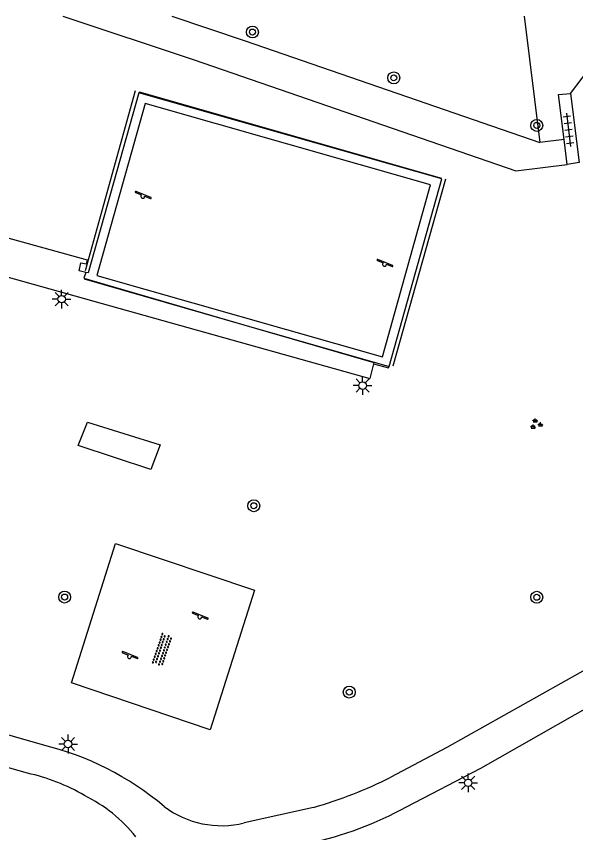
# Model space of a CAD drawing. Extents: x 137999 to 141000, y 397500 to 400501.
# Drawn here: x 138438.6 to 138476, y 400445.4 to 400500 of the extents above; entities that cross this region are included whole.
import ezdxf

# ---------------------------------------------------------------- set-up
doc = ezdxf.new("R2010")
doc.units = 0
for name, color, linetype in [('gg-afsc-hekwerk', 7, 'Continuous'), ('gg-knt-verharding', 7, 'Continuous'), ('gt-grn-groengrens', 7, 'Continuous'), ('gt-symb-boom', 7, 'Continuous'), ('gt-symb-groenvak', 7, 'Continuous'), ('gt-symb-lichtmast', 7, 'Continuous'), ('gt-symb-overige verharding', 7, 'Continuous'), ('gt-symb-speelvoorziening', 7, 'Continuous'), ('gt-symb-tegel verharding', 7, 'Continuous')]:
    doc.layers.add(name, color=color, linetype=linetype)

# ---------------------------------------------------------------- blocks, each defined once
blk = doc.blocks.new('gt0-BOOM')
at = {"layer": 'gt-symb-boom'}
for radius in [0.4, 0.2]:
    blk.add_circle((0, 0), radius, dxfattribs=at)
blk = doc.blocks.new('gt0-SV')
at = {"layer": 'gt-symb-speelvoorziening'}
for p, q in [((-0.477, 0.255), (-0.08, 0.096)), ((0.542, -0.076), (-0.449, 0.324)), ((0.125, 0.014), (0.515, -0.143))]:
    blk.add_line(p, q, dxfattribs=at)
for centre, radius, start, end in [((-0.466, 0.291), 0.0369, 63.6251, 252.6602), ((-0.002, -0.005), 0.128, 127.6866, 8.5986), ((0.531, -0.111), 0.0363, 243.5085, 72.5436)]:
    blk.add_arc(centre, radius, start, end, dxfattribs=at)
blk = doc.blocks.new('gt0-TEG1')
at = {"layer": 'gt-symb-tegel verharding'}
for p, q in [((-1.125, 0), (1.125, 0)), ((-0.9, -0.25), (-0.9, 0.25)), ((-0.45, -0.25), (-0.45, 0.25)), ((0, -0.25), (0, 0.25)), ((0.45, -0.25), (0.45, 0.25)), ((0.9, -0.25), (0.9, 0.25))]:
    blk.add_line(p, q, dxfattribs=at)
blk = doc.blocks.new('gt0-GRVAK')
at = {"layer": 'gt-symb-groenvak'}
for p, q in [((-0.11, 0.189), (-0.228, 0.24)), ((-0.182, 0.153), (0.088, 0.153)), ((-0.091, 0.211), (-0.156, 0.322)), ((-0.047, 0.214), (-0.047, 0.393)), ((-0.004, 0.211), (0.061, 0.322)), ((0.015, 0.189), (0.133, 0.24)), ((0.262, -0.052), (0.197, 0.059)), ((0.305, -0.049), (0.305, 0.13)), ((0.349, -0.052), (0.414, 0.059)), ((-0.245, -0.228), (-0.363, -0.177)), ((-0.318, -0.264), (-0.047, -0.264)), ((-0.226, -0.206), (-0.291, -0.095)), ((-0.183, -0.203), (-0.183, -0.024)), ((-0.139, -0.206), (-0.074, -0.095)), ((-0.12, -0.228), (-0.002, -0.177)), ((0.243, -0.074), (0.125, -0.023)), ((0.17, -0.11), (0.441, -0.11)), ((0.368, -0.074), (0.486, -0.023))]:
    blk.add_line(p, q, dxfattribs=at)
blk = doc.blocks.new('gt0-LMAST')
at = {"layer": 'gt-symb-lichtmast'}
for p, q in [((-0.005, 0.246), (-0.005, 0.621)), ((-0.182, 0.173), (-0.447, 0.438)), ((0.172, 0.173), (0.437, 0.438)), ((-0.255, -0.004), (-0.63, -0.004)), ((-0.182, -0.181), (-0.447, -0.446)), ((-0.005, -0.254), (-0.005, -0.629)), ((0.437, -0.446), (0.172, -0.181)), ((0.245, -0.004), (0.62, -0.004))]:
    blk.add_line(p, q, dxfattribs=at)
blk.add_circle((-0.005, -0.004), 0.25, dxfattribs=at)
blk = doc.blocks.new('gt0-OVH')
at = {"layer": 'gt-symb-overige verharding'}
for points in [[(-0.972, 0.298), (-0.967, 0.308), (-0.965, 0.319), (-0.966, 0.33), (-0.971, 0.34), (-0.978, 0.348), (-0.988, 0.353), (-0.999, 0.355), (-1.01, 0.354), (-1.02, 0.349), (-1.028, 0.342), (-1.033, 0.332), (-1.035, 0.321), (-1.034, 0.31), (-1.029, 0.3), (-1.022, 0.292), (-1.012, 0.287), (-1.001, 0.285), (-0.99, 0.286), (-0.98, 0.291)], [(-0.872, 0.106), (-0.867, 0.116), (-0.865, 0.126), (-0.866, 0.137), (-0.871, 0.147), (-0.878, 0.156), (-0.888, 0.161), (-0.899, 0.163), (-0.91, 0.162), (-0.92, 0.157), (-0.928, 0.15), (-0.933, 0.14), (-0.935, 0.129), (-0.934, 0.118), (-0.929, 0.108), (-0.922, 0.1), (-0.912, 0.095), (-0.901, 0.092), (-0.89, 0.094), (-0.88, 0.098)], [(-0.772, 0.298), (-0.767, 0.308), (-0.765, 0.319), (-0.766, 0.33), (-0.771, 0.34), (-0.778, 0.348), (-0.788, 0.353), (-0.799, 0.355), (-0.81, 0.354), (-0.82, 0.349), (-0.828, 0.342), (-0.833, 0.332), (-0.835, 0.321), (-0.834, 0.31), (-0.829, 0.3), (-0.822, 0.292), (-0.812, 0.287), (-0.801, 0.285), (-0.79, 0.286), (-0.78, 0.291)], [(-0.672, 0.106), (-0.667, 0.116), (-0.665, 0.126), (-0.666, 0.137), (-0.671, 0.147), (-0.678, 0.156), (-0.688, 0.161), (-0.699, 0.163), (-0.71, 0.162), (-0.72, 0.157), (-0.728, 0.15), (-0.733, 0.14), (-0.735, 0.129), (-0.734, 0.118), (-0.729, 0.108), (-0.722, 0.1), (-0.712, 0.095), (-0.701, 0.092), (-0.69, 0.094), (-0.68, 0.098)], [(-0.572, 0.298), (-0.567, 0.308), (-0.565, 0.319), (-0.566, 0.33), (-0.571, 0.34), (-0.578, 0.348), (-0.588, 0.353), (-0.599, 0.355), (-0.61, 0.354), (-0.62, 0.349), (-0.628, 0.342), (-0.633, 0.332), (-0.635, 0.321), (-0.634, 0.31), (-0.629, 0.3), (-0.622, 0.292), (-0.612, 0.287), (-0.601, 0.285), (-0.59, 0.286), (-0.58, 0.291)], [(-0.472, 0.106), (-0.467, 0.116), (-0.465, 0.126), (-0.466, 0.137), (-0.471, 0.147), (-0.478, 0.156), (-0.488, 0.161), (-0.499, 0.163), (-0.51, 0.162), (-0.52, 0.157), (-0.528, 0.15), (-0.533, 0.14), (-0.535, 0.129), (-0.534, 0.118), (-0.529, 0.108), (-0.522, 0.1), (-0.512, 0.095), (-0.501, 0.092), (-0.49, 0.094), (-0.48, 0.098)], [(-0.372, 0.298), (-0.367, 0.308), (-0.365, 0.319), (-0.366, 0.33), (-0.371, 0.34), (-0.378, 0.348), (-0.388, 0.353), (-0.399, 0.355), (-0.41, 0.354), (-0.42, 0.349), (-0.428, 0.342), (-0.433, 0.332), (-0.435, 0.321), (-0.434, 0.31), (-0.429, 0.3), (-0.422, 0.292), (-0.412, 0.287), (-0.401, 0.285), (-0.39, 0.286), (-0.38, 0.291)], [(-0.272, 0.106), (-0.267, 0.116), (-0.265, 0.126), (-0.266, 0.137), (-0.271, 0.147), (-0.278, 0.156), (-0.288, 0.161), (-0.299, 0.163), (-0.31, 0.162), (-0.32, 0.157), (-0.328, 0.15), (-0.333, 0.14), (-0.335, 0.129), (-0.334, 0.118), (-0.329, 0.108), (-0.322, 0.1), (-0.312, 0.095), (-0.301, 0.092), (-0.29, 0.094), (-0.28, 0.098)], [(-0.172, 0.298), (-0.167, 0.308), (-0.165, 0.319), (-0.166, 0.33), (-0.171, 0.34), (-0.178, 0.348), (-0.188, 0.353), (-0.199, 0.355), (-0.21, 0.354), (-0.22, 0.349), (-0.228, 0.342), (-0.233, 0.332), (-0.235, 0.321), (-0.234, 0.31), (-0.229, 0.3), (-0.222, 0.292), (-0.212, 0.287), (-0.201, 0.285), (-0.19, 0.286), (-0.18, 0.291)], [(-0.072, 0.106), (-0.067, 0.116), (-0.065, 0.126), (-0.066, 0.137), (-0.071, 0.147), (-0.078, 0.156), (-0.088, 0.161), (-0.099, 0.163), (-0.11, 0.162), (-0.12, 0.157), (-0.128, 0.15), (-0.133, 0.14), (-0.135, 0.129), (-0.134, 0.118), (-0.129, 0.108), (-0.122, 0.1), (-0.112, 0.095), (-0.101, 0.092), (-0.09, 0.094), (-0.08, 0.098)], [(0.028, 0.298), (0.033, 0.308), (0.035, 0.319), (0.034, 0.33), (0.029, 0.34), (0.022, 0.348), (0.012, 0.353), (0.001, 0.355), (-0.01, 0.354), (-0.02, 0.349), (-0.028, 0.342), (-0.033, 0.332), (-0.035, 0.321), (-0.034, 0.31), (-0.029, 0.3), (-0.022, 0.292), (-0.012, 0.287), (-0.001, 0.285), (0.01, 0.286), (0.02, 0.291)], [(0.128, 0.106), (0.133, 0.116), (0.135, 0.126), (0.134, 0.137), (0.129, 0.147), (0.122, 0.156), (0.112, 0.161), (0.101, 0.163), (0.09, 0.162), (0.08, 0.157), (0.072, 0.15), (0.067, 0.14), (0.065, 0.129), (0.066, 0.118), (0.071, 0.108), (0.078, 0.1), (0.088, 0.095), (0.099, 0.092), (0.11, 0.094), (0.12, 0.098)], [(0.228, 0.298), (0.233, 0.308), (0.235, 0.319), (0.234, 0.33), (0.229, 0.34), (0.222, 0.348), (0.212, 0.353), (0.201, 0.355), (0.19, 0.354), (0.18, 0.349), (0.172, 0.342), (0.167, 0.332), (0.165, 0.321), (0.166, 0.31), (0.171, 0.3), (0.178, 0.292), (0.188, 0.287), (0.199, 0.285), (0.21, 0.286), (0.22, 0.291)], [(0.328, 0.106), (0.333, 0.116), (0.335, 0.126), (0.334, 0.137), (0.329, 0.147), (0.322, 0.156), (0.312, 0.161), (0.301, 0.163), (0.29, 0.162), (0.28, 0.157), (0.272, 0.15), (0.267, 0.14), (0.265, 0.129), (0.266, 0.118), (0.271, 0.108), (0.278, 0.1), (0.288, 0.095), (0.299, 0.092), (0.31, 0.094), (0.32, 0.098)], [(0.428, 0.298), (0.433, 0.308), (0.435, 0.319), (0.434, 0.33), (0.429, 0.34), (0.422, 0.348), (0.412, 0.353), (0.401, 0.355), (0.39, 0.354), (0.38, 0.349), (0.372, 0.342), (0.367, 0.332), (0.365, 0.321), (0.366, 0.31), (0.371, 0.3), (0.378, 0.292), (0.388, 0.287), (0.399, 0.285), (0.41, 0.286), (0.42, 0.291)], [(0.528, 0.106), (0.533, 0.116), (0.535, 0.126), (0.534, 0.137), (0.529, 0.147), (0.522, 0.156), (0.512, 0.161), (0.501, 0.163), (0.49, 0.162), (0.48, 0.157), (0.472, 0.15), (0.467, 0.14), (0.465, 0.129), (0.466, 0.118), (0.471, 0.108), (0.478, 0.1), (0.488, 0.095), (0.499, 0.092), (0.51, 0.094), (0.52, 0.098)], [(0.628, 0.298), (0.633, 0.308), (0.635, 0.319), (0.634, 0.33), (0.629, 0.34), (0.622, 0.348), (0.612, 0.353), (0.601, 0.355), (0.59, 0.354), (0.58, 0.349), (0.572, 0.342), (0.567, 0.332), (0.565, 0.321), (0.566, 0.31), (0.571, 0.3), (0.578, 0.292), (0.588, 0.287), (0.599, 0.285), (0.61, 0.286), (0.62, 0.291)], [(0.728, 0.106), (0.733, 0.116), (0.735, 0.126), (0.734, 0.137), (0.729, 0.147), (0.722, 0.156), (0.712, 0.161), (0.701, 0.163), (0.69, 0.162), (0.68, 0.157), (0.672, 0.15), (0.667, 0.14), (0.665, 0.129), (0.666, 0.118), (0.671, 0.108), (0.678, 0.1), (0.688, 0.095), (0.699, 0.092), (0.71, 0.094), (0.72, 0.098)], [(0.828, 0.298), (0.833, 0.308), (0.835, 0.319), (0.834, 0.33), (0.829, 0.34), (0.822, 0.348), (0.812, 0.353), (0.801, 0.355), (0.79, 0.354), (0.78, 0.349), (0.772, 0.342), (0.767, 0.332), (0.765, 0.321), (0.766, 0.31), (0.771, 0.3), (0.778, 0.292), (0.788, 0.287), (0.799, 0.285), (0.81, 0.286), (0.82, 0.291)], [(0.928, 0.106), (0.933, 0.116), (0.935, 0.126), (0.934, 0.137), (0.929, 0.147), (0.922, 0.156), (0.912, 0.161), (0.901, 0.163), (0.89, 0.162), (0.88, 0.157), (0.872, 0.15), (0.867, 0.14), (0.865, 0.129), (0.866, 0.118), (0.871, 0.108), (0.878, 0.1), (0.888, 0.095), (0.899, 0.092), (0.91, 0.094), (0.92, 0.098)], [(1.028, 0.298), (1.033, 0.308), (1.035, 0.319), (1.034, 0.33), (1.029, 0.34), (1.022, 0.348), (1.012, 0.353), (1.001, 0.355), (0.99, 0.354), (0.98, 0.349), (0.972, 0.342), (0.967, 0.332), (0.965, 0.321), (0.966, 0.31), (0.971, 0.3), (0.978, 0.292), (0.988, 0.287), (0.999, 0.285), (1.01, 0.286), (1.02, 0.291)], [(-0.972, -0.142), (-0.967, -0.132), (-0.965, -0.121), (-0.966, -0.11), (-0.971, -0.1), (-0.978, -0.092), (-0.988, -0.087), (-0.999, -0.085), (-1.01, -0.086), (-1.02, -0.091), (-1.028, -0.098), (-1.033, -0.108), (-1.035, -0.119), (-1.034, -0.13), (-1.029, -0.14), (-1.022, -0.148), (-1.012, -0.153), (-1.001, -0.155), (-0.99, -0.154), (-0.98, -0.149)], [(-0.872, -0.334), (-0.867, -0.324), (-0.865, -0.314), (-0.866, -0.303), (-0.871, -0.293), (-0.878, -0.284), (-0.888, -0.279), (-0.899, -0.277), (-0.91, -0.278), (-0.92, -0.283), (-0.928, -0.29), (-0.933, -0.3), (-0.935, -0.311), (-0.934, -0.322), (-0.929, -0.332), (-0.922, -0.34), (-0.912, -0.345), (-0.901, -0.348), (-0.89, -0.346), (-0.88, -0.342)], [(-0.772, -0.142), (-0.767, -0.132), (-0.765, -0.121), (-0.766, -0.11), (-0.771, -0.1), (-0.778, -0.092), (-0.788, -0.087), (-0.799, -0.085), (-0.81, -0.086), (-0.82, -0.091), (-0.828, -0.098), (-0.833, -0.108), (-0.835, -0.119), (-0.834, -0.13), (-0.829, -0.14), (-0.822, -0.148), (-0.812, -0.153), (-0.801, -0.155), (-0.79, -0.154), (-0.78, -0.149)], [(-0.672, -0.334), (-0.667, -0.324), (-0.665, -0.314), (-0.666, -0.303), (-0.671, -0.293), (-0.678, -0.284), (-0.688, -0.279), (-0.699, -0.277), (-0.71, -0.278), (-0.72, -0.283), (-0.728, -0.29), (-0.733, -0.3), (-0.735, -0.311), (-0.734, -0.322), (-0.729, -0.332), (-0.722, -0.34), (-0.712, -0.345), (-0.701, -0.348), (-0.69, -0.346), (-0.68, -0.342)], [(-0.572, -0.142), (-0.567, -0.132), (-0.565, -0.121), (-0.566, -0.11), (-0.571, -0.1), (-0.578, -0.092), (-0.588, -0.087), (-0.599, -0.085), (-0.61, -0.086), (-0.62, -0.091), (-0.628, -0.098), (-0.633, -0.108), (-0.635, -0.119), (-0.634, -0.13), (-0.629, -0.14), (-0.622, -0.148), (-0.612, -0.153), (-0.601, -0.155), (-0.59, -0.154), (-0.58, -0.149)], [(-0.472, -0.334), (-0.467, -0.324), (-0.465, -0.314), (-0.466, -0.303), (-0.471, -0.293), (-0.478, -0.284), (-0.488, -0.279), (-0.499, -0.277), (-0.51, -0.278), (-0.52, -0.283), (-0.528, -0.29), (-0.533, -0.3), (-0.535, -0.311), (-0.534, -0.322), (-0.529, -0.332), (-0.522, -0.34), (-0.512, -0.345), (-0.501, -0.348), (-0.49, -0.346), (-0.48, -0.342)], [(-0.372, -0.142), (-0.367, -0.132), (-0.365, -0.121), (-0.366, -0.11), (-0.371, -0.1), (-0.378, -0.092), (-0.388, -0.087), (-0.399, -0.085), (-0.41, -0.086), (-0.42, -0.091), (-0.428, -0.098), (-0.433, -0.108), (-0.435, -0.119), (-0.434, -0.13), (-0.429, -0.14), (-0.422, -0.148), (-0.412, -0.153), (-0.401, -0.155), (-0.39, -0.154), (-0.38, -0.149)], [(-0.272, -0.334), (-0.267, -0.324), (-0.265, -0.314), (-0.266, -0.303), (-0.271, -0.293), (-0.278, -0.284), (-0.288, -0.279), (-0.299, -0.277), (-0.31, -0.278), (-0.32, -0.283), (-0.328, -0.29), (-0.333, -0.3), (-0.335, -0.311), (-0.334, -0.322), (-0.329, -0.332), (-0.322, -0.34), (-0.312, -0.345), (-0.301, -0.348), (-0.29, -0.346), (-0.28, -0.342)], [(-0.172, -0.142), (-0.167, -0.132), (-0.165, -0.121), (-0.166, -0.11), (-0.171, -0.1), (-0.178, -0.092), (-0.188, -0.087), (-0.199, -0.085), (-0.21, -0.086), (-0.22, -0.091), (-0.228, -0.098), (-0.233, -0.108), (-0.235, -0.119), (-0.234, -0.13), (-0.229, -0.14), (-0.222, -0.148), (-0.212, -0.153), (-0.201, -0.155), (-0.19, -0.154), (-0.18, -0.149)], [(-0.072, -0.334), (-0.067, -0.324), (-0.065, -0.314), (-0.066, -0.303), (-0.071, -0.293), (-0.078, -0.284), (-0.088, -0.279), (-0.099, -0.277), (-0.11, -0.278), (-0.12, -0.283), (-0.128, -0.29), (-0.133, -0.3), (-0.135, -0.311), (-0.134, -0.322), (-0.129, -0.332), (-0.122, -0.34), (-0.112, -0.345), (-0.101, -0.348), (-0.09, -0.346), (-0.08, -0.342)], [(0.028, -0.142), (0.033, -0.132), (0.035, -0.121), (0.034, -0.11), (0.029, -0.1), (0.022, -0.092), (0.012, -0.087), (0.001, -0.085), (-0.01, -0.086), (-0.02, -0.091), (-0.028, -0.098), (-0.033, -0.108), (-0.035, -0.119), (-0.034, -0.13), (-0.029, -0.14), (-0.022, -0.148), (-0.012, -0.153), (-0.001, -0.155), (0.01, -0.154), (0.02, -0.149)], [(0.128, -0.334), (0.133, -0.324), (0.135, -0.314), (0.134, -0.303), (0.129, -0.293), (0.122, -0.284), (0.112, -0.279), (0.101, -0.277), (0.09, -0.278), (0.08, -0.283), (0.072, -0.29), (0.067, -0.3), (0.065, -0.311), (0.066, -0.322), (0.071, -0.332), (0.078, -0.34), (0.088, -0.345), (0.099, -0.348), (0.11, -0.346), (0.12, -0.342)], [(0.228, -0.142), (0.233, -0.132), (0.235, -0.121), (0.234, -0.11), (0.229, -0.1), (0.222, -0.092), (0.212, -0.087), (0.201, -0.085), (0.19, -0.086), (0.18, -0.091), (0.172, -0.098), (0.167, -0.108), (0.165, -0.119), (0.166, -0.13), (0.171, -0.14), (0.178, -0.148), (0.188, -0.153), (0.199, -0.155), (0.21, -0.154), (0.22, -0.149)], [(0.328, -0.334), (0.333, -0.324), (0.335, -0.314), (0.334, -0.303), (0.329, -0.293), (0.322, -0.284), (0.312, -0.279), (0.301, -0.277), (0.29, -0.278), (0.28, -0.283), (0.272, -0.29), (0.267, -0.3), (0.265, -0.311), (0.266, -0.322), (0.271, -0.332), (0.278, -0.34), (0.288, -0.345), (0.299, -0.348), (0.31, -0.346), (0.32, -0.342)], [(0.428, -0.142), (0.433, -0.132), (0.435, -0.121), (0.434, -0.11), (0.429, -0.1), (0.422, -0.092), (0.412, -0.087), (0.401, -0.085), (0.39, -0.086), (0.38, -0.091), (0.372, -0.098), (0.367, -0.108), (0.365, -0.119), (0.366, -0.13), (0.371, -0.14), (0.378, -0.148), (0.388, -0.153), (0.399, -0.155), (0.41, -0.154), (0.42, -0.149)], [(0.528, -0.334), (0.533, -0.324), (0.535, -0.314), (0.534, -0.303), (0.529, -0.293), (0.522, -0.284), (0.512, -0.279), (0.501, -0.277), (0.49, -0.278), (0.48, -0.283), (0.472, -0.29), (0.467, -0.3), (0.465, -0.311), (0.466, -0.322), (0.471, -0.332), (0.478, -0.34), (0.488, -0.345), (0.499, -0.348), (0.51, -0.346), (0.52, -0.342)], [(0.628, -0.142), (0.633, -0.132), (0.635, -0.121), (0.634, -0.11), (0.629, -0.1), (0.622, -0.092), (0.612, -0.087), (0.601, -0.085), (0.59, -0.086), (0.58, -0.091), (0.572, -0.098), (0.567, -0.108), (0.565, -0.119), (0.566, -0.13), (0.571, -0.14), (0.578, -0.148), (0.588, -0.153), (0.599, -0.155), (0.61, -0.154), (0.62, -0.149)], [(0.728, -0.334), (0.733, -0.324), (0.735, -0.314), (0.734, -0.303), (0.729, -0.293), (0.722, -0.284), (0.712, -0.279), (0.701, -0.277), (0.69, -0.278), (0.68, -0.283), (0.672, -0.29), (0.667, -0.3), (0.665, -0.311), (0.666, -0.322), (0.671, -0.332), (0.678, -0.34), (0.688, -0.345), (0.699, -0.348), (0.71, -0.346), (0.72, -0.342)], [(0.828, -0.142), (0.833, -0.132), (0.835, -0.121), (0.834, -0.11), (0.829, -0.1), (0.822, -0.092), (0.812, -0.087), (0.801, -0.085), (0.79, -0.086), (0.78, -0.091), (0.772, -0.098), (0.767, -0.108), (0.765, -0.119), (0.766, -0.13), (0.771, -0.14), (0.778, -0.148), (0.788, -0.153), (0.799, -0.155), (0.81, -0.154), (0.82, -0.149)], [(0.928, -0.334), (0.933, -0.324), (0.935, -0.314), (0.934, -0.303), (0.929, -0.293), (0.922, -0.284), (0.912, -0.279), (0.901, -0.277), (0.89, -0.278), (0.88, -0.283), (0.872, -0.29), (0.867, -0.3), (0.865, -0.311), (0.866, -0.322), (0.871, -0.332), (0.878, -0.34), (0.888, -0.345), (0.899, -0.348), (0.91, -0.346), (0.92, -0.342)], [(1.028, -0.142), (1.033, -0.132), (1.035, -0.121), (1.034, -0.11), (1.029, -0.1), (1.022, -0.092), (1.012, -0.087), (1.001, -0.085), (0.99, -0.086), (0.98, -0.091), (0.972, -0.098), (0.967, -0.108), (0.965, -0.119), (0.966, -0.13), (0.971, -0.14), (0.978, -0.148), (0.988, -0.153), (0.999, -0.155), (1.01, -0.154), (1.02, -0.149)]]:
    blk.add_lwpolyline(points, close=True, dxfattribs=at)

msp = doc.modelspace()

# ---------------------------------------------------------------- linework, layer by layer
at = {"layer": 'gg-afsc-hekwerk'}
for p, q in [((138443.187, 400482.987), (138446.535, 400495.044)), ((138446.783, 400494.951), (138467.014, 400489.173)), ((138467.288, 400489.11), (138463.763, 400476.586)), ((138443.104, 400482.431), (138453.794, 400479.366)), ((138453.794, 400479.366), (138463.511, 400476.58))]:
    msp.add_line(p, q, dxfattribs=at)
at = {"layer": 'gg-knt-verharding'}
for p, q in [((138475.667, 400494.829), (138477.226, 400496.894)), ((138475.667, 400494.829), (138476.233, 400490.219)), ((138475.435, 400490.083), (138475.225, 400491.763)), ((138476.233, 400490.219), (138475.435, 400490.083)), ((138432.138, 400484.202), (138462.211, 400475.774)), ((138462.461, 400476.76), (138462.211, 400475.774)), ((138458.444, 400447.075), (138453.813, 400446.036))]:
    msp.add_line(p, q, dxfattribs=at)
for points in [[(138463.511, 400476.58), (138467.043, 400489.125), (138446.751, 400494.881), (138443.367, 400482.835), (138443.199, 400482.867)], [(138475.225, 400491.763), (138474.848, 400494.776), (138475.667, 400494.829)], [(138463.08, 400477.216), (138466.288, 400488.717), (138447.174, 400494.171), (138443.935, 400482.671), (138463.08, 400477.216)], [(138443.325, 400483.683), (138433.304, 400486.447), (138436.104, 400494.007)], [(138443.199, 400482.867), (138442.771, 400482.963), (138442.868, 400483.5), (138443.255, 400483.43), (138443.325, 400483.683)], [(138443.199, 400482.867), (138443.07, 400482.473), (138453.794, 400479.366)], [(138453.794, 400479.366), (138462.492, 400476.846), (138462.461, 400476.76)], [(138462.461, 400476.76), (138463.481, 400476.473), (138463.511, 400476.58)], [(138442.241, 400455.408), (138445.201, 400464.724), (138454.503, 400461.61), (138451.522, 400452.261), (138442.241, 400455.408)], [(138478.822, 400457.505), (138467.388, 400451.074), (138463.639, 400449.099)], [(138464.673, 400447.114), (138469.643, 400449.705), (138479.857, 400455.507)], [(138440.316, 400451.252), (138430.742, 400454.014), (138429.869, 400454.318)], [(138439.301, 400449.364), (138429.492, 400452.148), (138428.612, 400452.447)]]:
    msp.add_lwpolyline(points, dxfattribs=at)
for centre, radius, start, end in [((138435.71, 400432.042), 19.754, 49.8521, 76.5172), ((138436.466, 400436.525), 13.149, 59.6126, 77.5477), ((138450.291, 400475.68), 29.744, 285.9084, 296.6639), ((138438.703, 400438.844), 10.045, 38.5654, 63.9324), ((138452.285, 400452.194), 6.344, 232.7727, 283.9347), ((138453.274, 400467.705), 23.535, 281.9784, 298.9678)]:
    msp.add_arc(centre, radius, start, end, dxfattribs=at)
at = {"layer": 'gt-grn-groengrens'}
for p in [(138472.55, 400500), (138475.225, 400491.763)]:
    msp.add_line(p, (138473.606, 400491.56), dxfattribs=at)
for points in [[(138441.674, 400500), (138450.452, 400497.085), (138471.987, 400489.652), (138475.435, 400490.083)], [(138448.971, 400500), (138453.88, 400498.37), (138473.606, 400491.56)], [(138442.69, 400471.276), (138443.318, 400472.853), (138448.185, 400471.323), (138447.557, 400469.686), (138442.69, 400471.276)]]:
    msp.add_lwpolyline(points, dxfattribs=at)

# ---------------------------------------------------------------- block references
at = {"layer": 'gt-symb-boom'}
for p in [(138454.364, 400498.95), (138463.826, 400495.884), (138473.398, 400492.703), (138454.455, 400467.26), (138441.79, 400461.149), (138473.398, 400461.134), (138460.847, 400454.787)]:
    msp.add_blockref('gt0-BOOM', p, dxfattribs=at)
at = {"layer": 'gt-symb-groenvak'}
msp.add_blockref('gt0-GRVAK', (138473.334, 400472.709), dxfattribs=at)
at = {"layer": 'gt-symb-lichtmast'}
for p in [(138441.594, 400481.079), (138461.744, 400475.298), (138442.023, 400451.32), (138468.814, 400448.721)]:
    msp.add_blockref('gt0-LMAST', p, dxfattribs=at)
at = {"layer": 'gt-symb-overige verharding', "rotation": 71.29350923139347}
msp.add_blockref('gt0-OVH', (138448.319, 400457.621), dxfattribs=at)
at = {"layer": 'gt-symb-speelvoorziening'}
for p in [(138447.021, 400487.962), (138463.203, 400483.411), (138450.836, 400459.82), (138446.134, 400457.17)]:
    msp.add_blockref('gt0-SV', p, dxfattribs=at)
at = {"layer": 'gt-symb-tegel verharding', "rotation": -82.99574075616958}
msp.add_blockref('gt0-TEG1', (138475.525, 400492.413), dxfattribs=at)

doc.saveas('drawing.dxf')
